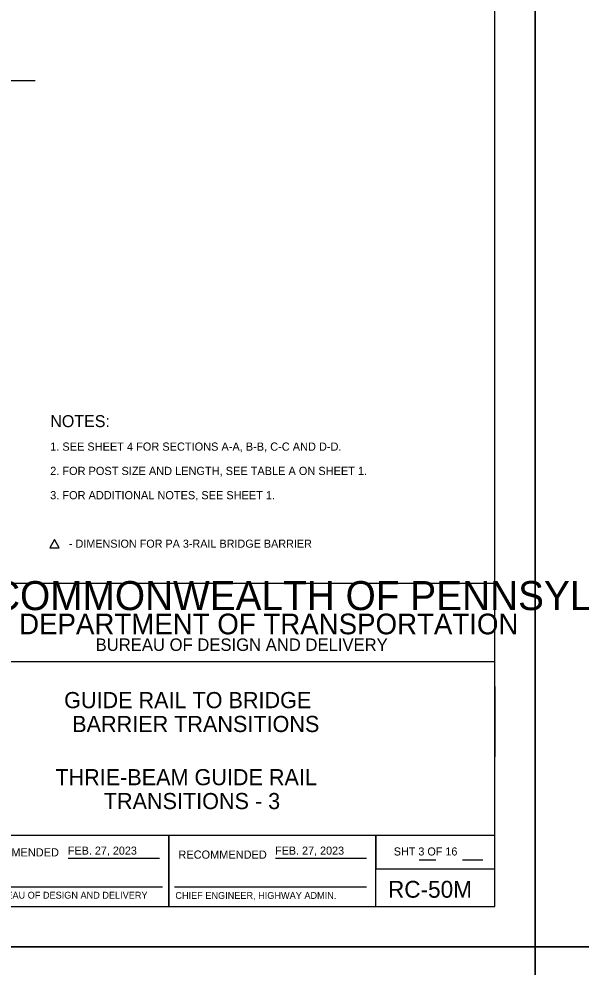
# Model space of a CAD drawing. Extents: x 632007860 to 635435983, y 295418622 to 297794622.
# Drawn here: x 632657018 to 632865880, y 296005122 to 296357450 of the extents above; entities that cross this region are included whole.
import ezdxf

# ---------------------------------------------------------------- set-up
doc = ezdxf.new("R2010")
doc.units = 0
for name, color, linetype in [('1', 7, 'Continuous'), ('2', 7, 'Continuous'), ('3', 7, 'Continuous'), ('PLT-BNDY', 7, 'Continuous'), ('S-DETL-DIMS', 7, 'Continuous'), ('S-DETL-T120', 7, 'Continuous'), ('S-DETL-T175', 7, 'Continuous')]:
    doc.layers.add(name, color=color, linetype=linetype)

msp = doc.modelspace()

# ---------------------------------------------------------------- linework, layer by layer
at = {"layer": '1'}
for p, q in [((632675325, 296045611), (632709211, 296045611)), ((632752323, 296045611), (632786193, 296045611)), ((632805769, 296044991), (632811911, 296044991)), ((632821771, 296044991), (632829417, 296044991)), ((632636485, 296034918), (632710385, 296034918)), ((632714791, 296034918), (632786131, 296034918))]:
    msp.add_line(p, q, dxfattribs=at)
msp.add_lwpolyline([(632833860, 296027622), (632833860, 296591622), (632047860, 296591622), (632047860, 296027622), (632833860, 296027622), (632833860, 296053981), (632633860, 296053981), (632633860, 296118659), (632833860, 296118659), (632833860, 296147622), (632633860, 296147622), (632633860, 296027622), (632712661, 296027622), (632712661, 296053981), (632712661, 296027622), (632789661, 296027622), (632789661, 296053981), (632789661, 296041665), (632833860, 296041665)], dxfattribs=at)
at = {"layer": '2'}
for p, q in [((632833860, 296046497), (632833860, 296109328)), ((632833860, 296109328), (632833860, 296083180))]:
    msp.add_line(p, q, dxfattribs=at)
at = {"layer": 'PLT-BNDY'}
for points in [[(632007860, 296606622), (632848860, 296606622), (632848860, 296012622), (632007860, 296012622)], [(632848860, 296606622), (633689860, 296606622), (633689860, 296012622), (632848860, 296012622)], [(632007860, 296012622), (632848860, 296012622), (632848860, 295418622), (632007860, 295418622)], [(632848860, 296012622), (633689860, 296012622), (633689860, 295418622), (632848860, 295418622)]]:
    msp.add_lwpolyline(points, close=True, dxfattribs=at)
at = {"layer": 'S-DETL-DIMS'}
msp.add_line((632598995, 296334582), (632662982, 296334582), dxfattribs=at)
at = {"layer": 'S-DETL-T120'}
msp.add_lwpolyline([(632670257, 296163951), (632668525, 296160951), (632671989, 296160951)], close=True, dxfattribs=at)

# ---------------------------------------------------------------- texts
at = {"layer": '1'}
for s, height, p in [('COMMONWEALTH OF PENNSYLVANIA', 10783.37, (632647011, 296137766)), ('DEPARTMENT OF TRANSPORTATION', 7684.29, (632657072, 296128771)), ('BUREAU OF DESIGN AND DELIVERY', 4622.09, (632685520, 296122609)), ('RECOMMENDED', 3048, (632639023, 296046216)), ('FEB. 27, 2023', 3000, (632675186, 296046887)), ('RECOMMENDED', 3048, (632716267, 296045379)), ('FEB. 27, 2023', 3000, (632752184, 296046887)), ('APPROVED', 19.2, (632676883, 296045554)), ('APPROVED', 19.2, (632676883, 296045554)), ('DIR., BUREAU OF DESIGN AND DELIVERY', 2540, (632636485, 296030554)), ('CHIEF ENGINEER, HIGHWAY ADMIN.', 2540, (632715144, 296030445))]:
    msp.add_text(s, height=height, dxfattribs=at).set_placement(p)
at = {"layer": '2'}
for s, height, p in [('GUIDE RAIL TO BRIDGE', 6000, (632673804, 296101323)), ('BARRIER TRANSITIONS', 6000, (632676804, 296092448)), ('THRIE-BEAM GUIDE RAIL', 6000, (632670541, 296072686)), ('TRANSITIONS - 3', 6000, (632688541, 296063804)), ('SHT 3 OF 16', 3000, (632796296, 296046576))]:
    msp.add_text(s, height=height, dxfattribs=at).set_placement(p)
at = {"layer": '3'}
msp.add_text('RC-50M', height=6267.5, dxfattribs=at).set_placement((632794143, 296030881))
at = {"layer": 'S-DETL-T120'}
for s, p in [('1. SEE SHEET 4 FOR SECTIONS A-A, B-B, C-C AND D-D.', (632668614, 296197001)), ('2. FOR POST SIZE AND LENGTH, SEE TABLE A ON SHEET 1.', (632668614, 296187976)), ('3. FOR ADDITIONAL NOTES, SEE SHEET 1.', (632668614, 296178952))]:
    msp.add_text(s, height=3048.06, rotation=360, dxfattribs=at).set_placement(p)
msp.add_text('- DIMENSION FOR PA 3-RAIL BRIDGE BARRIER', height=3000, dxfattribs=at).set_placement((632675583, 296160951))
at = {"layer": 'S-DETL-T175'}
msp.add_text('NOTES:', height=4450, dxfattribs=at).set_placement((632668656, 296205765))

doc.saveas('drawing.dxf')
